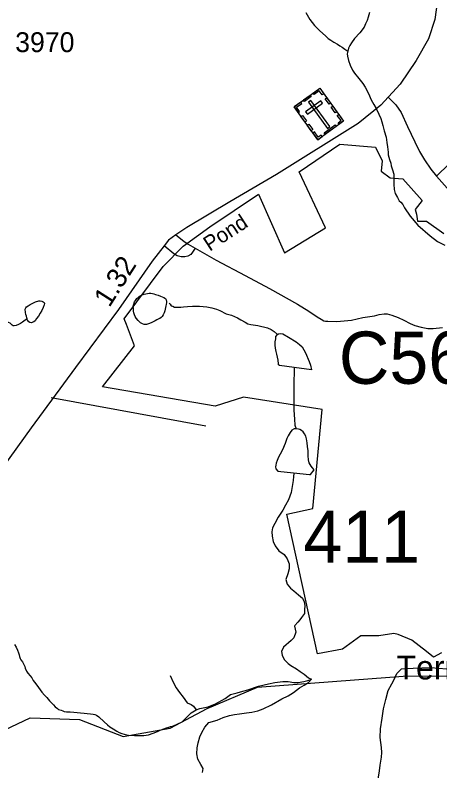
# Model space of a CAD drawing. Extents: x 2001466 to 2224147, y 644118 to 847247.
# Drawn here: x 2073408 to 2076073, y 678756 to 683500 of the extents above; entities that cross this region are included whole.
import ezdxf

# ---------------------------------------------------------------- set-up
doc = ezdxf.new("R2010")
doc.units = 0
for name, color, linetype in [('Exist Boundary Political City Limit New', 7, 'Continuous'), ('Exist Cultural Cemetery CELL', 7, 'Continuous'), ('Exist Hydrographic Creek Single Shore', 7, 'Continuous'), ('Exist Hydrographic Creek Single Shore Label', 7, 'Continuous'), ('Exist Hydrographic Misc Water Feature', 7, 'Continuous'), ('Exist Road Non-System Type 51', 7, 'Continuous'), ('Exist Road Secondary Mileage Hundredths English Label', 7, 'Continuous'), ('Exist Road Secondary Structure Culvert Number Label', 7, 'Continuous'), ('Exist Road Secondary Structure Standard Bridge Number Label', 7, 'Continuous'), ('Exist Road Secondary Type 51 Attributed', 7, 'Continuous'), ('Exist Road Secondary Type 51 Label', 7, 'Continuous'), ('Exist Road Secondary Type 51 Number Label', 7, 'Continuous'), ('Map Preparation Boundary City Limit Buffer Line', 7, 'Continuous')]:
    doc.layers.add(name, color=color, linetype=linetype)

msp = doc.modelspace()

# ---------------------------------------------------------------- linework, layer by layer
at = {"layer": 'Exist Boundary Political City Limit New'}
for points in [[(2076083, 679497.4), (2076033.1, 679468.9), (2075990.2, 679504.5), (2075897.5, 679575.9), (2075811.9, 679611.5), (2075783.4, 679618.6), (2075690.5, 679604.4), (2075576.4, 679604.4), (2075462.2, 679518.8), (2075305.2, 679490.2), (2075112.6, 680367.6), (2075276.8, 680403.2), (2075333.8, 681023.8), (2074841.5, 681102.2), (2074663, 681045.2), (2073956.6, 681166.4), (2074156.4, 681423.2), (2074106.5, 681558.8), (2074093.2, 681593.8), (2074336.1, 681923.1), (2074462.5, 682049.1), (2074630, 682171.6), (2074935, 682376.1), (2075098.4, 682008.1), (2075355.2, 682165), (2075189.9, 682517.1), (2075444.6, 682689.9), (2075669.1, 682671.4), (2075712, 682585.9), (2075704.9, 682521.6), (2075761.9, 682478.9), (2075840.4, 682471.8), (2075961.8, 682336.2), (2075918.9, 682279.1), (2075926, 682250.6)], [(2075926, 682250.6), (2075933.1, 682207.8), (2075990.2, 682207.8), (2076097.2, 682129.4)]]:
    msp.add_lwpolyline(points, dxfattribs=at)
at = {"layer": 'Exist Cultural Cemetery CELL'}
for points in [[(2075158, 682924.2), (2075319.1, 683041.2), (2075468.7, 682835.2), (2075307.6, 682718.2)], [(2075344.6, 683006.1), (2075335.4, 682999.5), (2075316.5, 683025.5), (2075283.7, 683001.7), (2075277.2, 683010.7), (2075319.2, 683041.2)], [(2075217.9, 682967.7), (2075259.9, 682998.2), (2075266.6, 682988.9), (2075224.6, 682958.5)], [(2075378.3, 682940.3), (2075352.9, 682975.4), (2075362.1, 682982), (2075387.5, 682947)], [(2075183.4, 682889.1), (2075192.6, 682895.8), (2075173.7, 682921.9), (2075206.5, 682945.7), (2075200, 682954.7), (2075158, 682924.2)], [(2075231, 682893.1), (2075242, 682878), (2075337.3, 682947.2), (2075326.3, 682962.3)], [(2075263.4, 682964.5), (2075248.3, 682953.6), (2075367.5, 682789.5), (2075382.6, 682800.5)], [(2075417, 682886.9), (2075391.6, 682922), (2075400.8, 682928.7), (2075426.3, 682893.6)], [(2075441.9, 682815.7), (2075435.2, 682825), (2075453, 682837.9), (2075429.2, 682870.6), (2075438.2, 682877.2), (2075468.7, 682835.2)], [(2075227, 682829.1), (2075201.6, 682864.2), (2075210.8, 682870.9), (2075236.2, 682835.8)], [(2075266.5, 682774.7), (2075241, 682809.8), (2075250.3, 682816.5), (2075275.7, 682781.4)], [(2075347.4, 682761.2), (2075416, 682811.1), (2075422.7, 682801.9), (2075354.1, 682752)], [(2075334.4, 682737.6), (2075327.6, 682746.9), (2075309.8, 682734), (2075286.1, 682766.7), (2075277.1, 682760.2), (2075307.6, 682718.2)]]:
    msp.add_lwpolyline(points, close=True, dxfattribs=at)
at = {"layer": 'Exist Hydrographic Creek Single Shore'}
for points in [[(2074381.3, 679024.1), (2074612.4, 679147.5), (2074928.6, 679282.2), (2075869.6, 679351.5), (2077477.6, 679348.4), (2077703.6, 679307.7), (2078094.6, 679309.6)], [(2072829.5, 678435.8), (2072937.5, 678604.1), (2073344.6, 679012.5), (2073502.5, 679088.1), (2073811.5, 679078.6), (2074086.4, 678971.2), (2074381.3, 679024.1)]]:
    msp.add_lwpolyline(points, dxfattribs=at)
at = {"layer": 'Exist Hydrographic Misc Water Feature'}
for points in [[(2075231.2, 683516), (2075257.5, 683473.9), (2075287.2, 683436.1), (2075319.4, 683402.4), (2075355.7, 683370.5), (2075371.9, 683354.3), (2075388.1, 683342.5), (2075407.8, 683330.6), (2075430.2, 683318.7), (2075445.7, 683308.6), (2075459.9, 683298.7), (2075476.3, 683287), (2075496, 683275.1)], [(2075631.5, 683517.3), (2075623.5, 683486.9), (2075617.2, 683467.2), (2075607.5, 683445.1), (2075597.5, 683425.2), (2075571.8, 683388.9), (2075537.8, 683353.1), (2075517.7, 683326.9), (2075507.9, 683308.9), (2075500.1, 683292.7), (2075496, 683275.1)], [(2075496, 683275.1), (2075492.1, 683257), (2075493.9, 683242.9), (2075500.3, 683214.8), (2075510.5, 683186.8), (2075524.3, 683154.8), (2075536.8, 683135), (2075564.7, 683103.2), (2075590.7, 683071.3), (2075604.6, 683047.3), (2075625.2, 683007.3), (2075643, 682969.2), (2075658.8, 682939.3), (2075673.3, 682913.6), (2075691, 682877.6), (2075703.3, 682851.4), (2075709.4, 682829.4), (2075715.6, 682807.8), (2075723.4, 682773.7), (2075735.5, 682733.8), (2075739.6, 682699.9), (2075743.7, 682673.7), (2075747.8, 682639.5), (2075749.8, 682623.3), (2075758, 682593.3), (2075765.8, 682571), (2075767.9, 682553.2)], [(2075767.9, 682553.2), (2075776.1, 682528.9), (2075783.9, 682501.4), (2075784.1, 682477.4), (2075784.3, 682439.2), (2075786.5, 682405.2), (2075792.3, 682381.2), (2075806.6, 682355.1), (2075818.7, 682335.4), (2075828.6, 682325.4), (2075840.7, 682311.4), (2075850.9, 682291.2), (2075887, 682237.5), (2075935, 682181.5), (2076011.3, 682114), (2076057.4, 682079.8), (2076103.7, 682056.2)], [(2074217.9, 681748.2), (2074228.1, 681750.3), (2074239.4, 681752.2), (2074249.5, 681754.3), (2074259.7, 681754.4), (2074269.6, 681752.5), (2074277.8, 681750.5), (2074289.9, 681746.2), (2074305.8, 681742.6), (2074319.6, 681736.4), (2074331.7, 681732.6), (2074341.7, 681726.6), (2074351.8, 681720.6), (2074356.1, 681712.6), (2074357.7, 681702.6), (2074358.1, 681696.5), (2074356.1, 681684.6), (2074354, 681674.4), (2074352, 681664.6), (2074349.7, 681654.4), (2074347.7, 681644.5), (2074344, 681630.5), (2074337.8, 681618.4), (2074330.3, 681608.7), (2074323.7, 681602.4), (2074315.9, 681596.6), (2074310.2, 681592.7), (2074298.1, 681586.4), (2074286, 681580.5), (2074278.2, 681576.4), (2074266.1, 681570.5), (2074252.3, 681564.5), (2074232.2, 681558.2), (2074218.1, 681558.3), (2074208.2, 681562.3), (2074199.8, 681566.4), (2074194.3, 681568), (2074188.1, 681574.2), (2074180.2, 681582.4), (2074168.3, 681597.9), (2074162.3, 681608.1), (2074158, 681618.1), (2074153.9, 681632.1), (2074151.9, 681642.2), (2074150.2, 681660.3), (2074149.8, 681674.1), (2074153.9, 681686.1), (2074157.6, 681700.1), (2074163.5, 681708.1), (2074171.5, 681720.3), (2074179.7, 681728), (2074185.7, 681734), (2074192, 681738.3), (2074205.8, 681744.4), (2074217.9, 681748.2)], [(2073484.4, 681592.9), (2073482.4, 681598.9), (2073478.5, 681610.8), (2073476.2, 681620.9), (2073474, 681633), (2073472.1, 681654.7), (2073474.4, 681662.9), (2073480.1, 681668.9), (2073490.4, 681674.7), (2073501.8, 681683.1), (2073535.9, 681701), (2073556, 681706.9), (2073565.8, 681707.1), (2073575.7, 681705.1), (2073584.1, 681701.1), (2073590, 681696.9), (2073592.1, 681690.9), (2073590, 681681.1), (2073583.9, 681665), (2073575.9, 681645.1), (2073566, 681629.2), (2073554.1, 681611.1), (2073542, 681595.1), (2073534.2, 681580.9), (2073526.4, 681575.1), (2073520.1, 681573.2), (2073510, 681569.1), (2073500.2, 681571), (2073494, 681575.1), (2073486.5, 681584.8), (2073484.4, 681592.9)], [(2074375, 681691.1), (2074380.7, 681684.9), (2074387.3, 681675), (2074397.1, 681673.1), (2074407.1, 681666.8), (2074422.9, 681667.2), (2074435.2, 681667), (2074448.8, 681666.9), (2074464.8, 681669), (2074489, 681671.4), (2074520.7, 681673.5), (2074565, 681673.7), (2074611.2, 681669.5), (2074643, 681661.9), (2074671, 681654), (2074693, 681645.8), (2074733.2, 681625.9), (2074765, 681616.2), (2074803.1, 681600.3), (2074825, 681588.4), (2074851.3, 681572.3), (2074867.5, 681562.5), (2074887.2, 681558.3), (2074931.5, 681550.8), (2074991.1, 681536.9), (2075015.3, 681527.1), (2075033.4, 681515.1), (2075053.5, 681495)], [(2073484.4, 681592.9), (2073470.3, 681584.9), (2073454.3, 681573.1), (2073442.2, 681564.8), (2073430.3, 681558.9), (2073414.3, 681552.8), (2073402.6, 681548.9), (2073396, 681550.7), (2073390.5, 681554.8), (2073384.1, 681561), (2073376.3, 681566.7), (2073366.3, 681570.6), (2073356.5, 681572.5), (2073348.5, 681570.9), (2073338.4, 681566.7), (2073332.3, 681562.8), (2073326.1, 681556.8), (2073318.3, 681550.7), (2073312.2, 681544.7)], [(2075053.5, 681495), (2075061.3, 681499.1), (2075075.2, 681501), (2075087.3, 681499.2), (2075123.4, 681479.1), (2075171.2, 681449.6), (2075191.7, 681431.5), (2075209.7, 681417.4), (2075229.6, 681379.5), (2075253.8, 681325.9), (2075262.2, 681302), (2075267.7, 681273.9), (2075159.9, 681287.4)], [(2075159.9, 681287.4), (2075067.8, 681301.4), (2075061.7, 681305.1), (2075060.2, 681311.1), (2075058, 681333.3), (2075049.8, 681371.1), (2075045.5, 681389.1), (2075041.6, 681409.2), (2075039.5, 681429), (2075039.3, 681448.9), (2075043.2, 681467.3), (2075043.4, 681483.2), (2075053.5, 681495)], [(2075159.9, 681287.4), (2075159.9, 681269.6), (2075158, 681245.5), (2075156, 681213.4), (2075156.6, 681165.4), (2075156.4, 681115.6), (2075156.6, 681071.3), (2075156.8, 681019.4), (2075160.7, 680963.6), (2075163, 680925.6), (2075171.2, 680903.6)], [(2075171.2, 680903.6), (2075167.5, 680903.8), (2075159.3, 680903.4), (2075145.1, 680895.4), (2075133.2, 680879.4), (2075121.3, 680859.3), (2075113.1, 680841.5), (2075101.5, 680811.6), (2075085.5, 680771.4), (2075071.7, 680743.1), (2075061.5, 680725.1), (2075051.8, 680705.1), (2075045.9, 680687.4), (2075043.8, 680675.1), (2075041.8, 680665.3), (2075043.6, 680651.2), (2075055.7, 680637.2), (2075154.2, 680627.6)], [(2075154.2, 680627.6), (2075254.2, 680616.1), (2075261.8, 680616.1), (2075283.7, 680646), (2075273.9, 680658.1), (2075265.7, 680667.8), (2075253.8, 680690), (2075247.9, 680707.9), (2075245.8, 680733.8), (2075247.7, 680765.9), (2075243.6, 680792.1), (2075241.5, 680815.9), (2075235.4, 680840), (2075231.2, 680856), (2075223.3, 680871.8), (2075215.1, 680883.6), (2075205.2, 680893.6), (2075195.2, 680899.6), (2075185.3, 680901.5), (2075171.2, 680903.6)], [(2075154.2, 680627.6), (2075156, 680621.6), (2075154.4, 680603.6), (2075152.1, 680579.6), (2075146.2, 680541.6), (2075140.2, 680503.5), (2075122.8, 680457.5), (2075104.7, 680423.7), (2075088.7, 680393.3), (2075059, 680347.5), (2075036.9, 680309.5), (2075023.3, 680281.2), (2075019.2, 680257.4), (2075021.5, 680229.5), (2075027.2, 680195.4), (2075039.1, 680167.6), (2075063.5, 680137.6), (2075095.7, 680113.6), (2075115.6, 680087.9), (2075127.7, 680055.6), (2075127.9, 680024), (2075119.9, 679991.9), (2075105.8, 679957.9), (2075109.9, 679941.9), (2075116, 679927.6), (2075135.9, 679901.9), (2075156.2, 679885.8), (2075186.3, 679861.8), (2075210.3, 679839.9), (2075222.4, 679816.1), (2075226.3, 679794), (2075224.7, 679766.3), (2075222.8, 679744.3), (2075204.8, 679718.2), (2075194.8, 679703.9), (2075181, 679689.8), (2075163, 679668.2), (2075160.9, 679664), (2075165.2, 679646), (2075169.1, 679625.9), (2075157, 679590), (2075139.2, 679574.1), (2075091.4, 679531.8), (2075079.3, 679505.6), (2075083.4, 679481.9), (2075095.7, 679455.7), (2075121.5, 679429.9), (2075137.3, 679418.2), (2075173.6, 679396), (2075195.6, 679380.2), (2075221.6, 679362.4), (2075249.9, 679340.3), (2075268.2, 679330.6)], [(2073403.8, 679549.1), (2073414.1, 679531.3), (2073423.7, 679513.2), (2073430.1, 679497.2), (2073434, 679483.2), (2073436.2, 679473.2), (2073440.1, 679461.3), (2073444, 679453.4), (2073453.9, 679439.3), (2073461.9, 679423.5), (2073468.4, 679411.5), (2073471.9, 679399.6), (2073479.9, 679381.4), (2073488.3, 679369.6), (2073502.3, 679351.6), (2073512.1, 679339.6), (2073522.1, 679323.5), (2073538.5, 679301.5), (2073554.3, 679279.6), (2073576.7, 679249.5), (2073592.3, 679231.7), (2073606.2, 679215.8), (2073624.7, 679195.6), (2073634.3, 679185.6), (2073648.2, 679169.7), (2073660.3, 679157.7), (2073674.5, 679147.9), (2073680.6, 679141.7), (2073696.6, 679136), (2073707.4, 679131.7), (2073716.5, 679128.1)], [(2075666, 678614.1), (2075669.9, 678622), (2075682, 678664), (2075683.8, 678688), (2075687.7, 678715.8), (2075693.4, 678755.9), (2075699.6, 678791.9), (2075707.4, 678841.8), (2075709.4, 678871.9), (2075707.2, 678901.9), (2075699.2, 678966), (2075701, 679020.1), (2075710.7, 679085.9), (2075720.3, 679146.1), (2075734.2, 679204), (2075749.8, 679260), (2075771.8, 679302.2), (2075789.6, 679338), (2075803.8, 679366.3), (2075831.6, 679396.1)], [(2075831.6, 679396.1), (2075859.7, 679398.4), (2075905.5, 679400.3), (2075959.4, 679402.7), (2076015.4, 679404.8), (2076065.8, 679400.8), (2076115.4, 679397.3)], [(2074379.9, 679353.7), (2074400, 679311.7), (2074418.2, 679277.7), (2074440.4, 679248), (2074462.7, 679217.9), (2074488.3, 679183.6), (2074512.3, 679172.2), (2074526.7, 679161.1), (2074544.7, 679139.7)], [(2074544.7, 679139.7), (2074566.7, 679146.5), (2074618.6, 679158.5), (2074664.5, 679176.7), (2074726.2, 679210.8), (2074760.5, 679234.8), (2074802.1, 679245.1), (2074822.2, 679251), (2074868.3, 679265.1), (2074936.2, 679287.6), (2074998.1, 679301.8), (2075038.1, 679309.9), (2075088.1, 679315.8), (2075122, 679315.9), (2075156, 679310.3), (2075184.1, 679310.1), (2075220, 679316.4), (2075244, 679322.5), (2075268.2, 679330.6)], [(2074583.9, 678744.8), (2074586, 678758.7), (2074587.8, 678770.6), (2074573.4, 678796.7), (2074555.4, 678828.6), (2074547.4, 678862.3), (2074549.7, 678900.5), (2074557.4, 678932.5), (2074567.1, 678970.4), (2074579.2, 678996.6), (2074598.9, 679030.5), (2074622.7, 679058.5), (2074675.1, 679074.9), (2074712.7, 679090.7), (2074752.5, 679103), (2074784.9, 679109), (2074816.6, 679113.1), (2074860.7, 679119.4), (2074892.7, 679123.5), (2074930.6, 679133.6), (2074964.5, 679145.9), (2075016.6, 679169.6), (2075082.4, 679207.9), (2075120.3, 679226.1), (2075154.6, 679248), (2075191.9, 679276.1), (2075222.2, 679294.2), (2075248.3, 679310.5), (2075268.2, 679330.6)], [(2073716.5, 679128.1), (2073730.7, 679126), (2073752.8, 679125.9), (2073776.6, 679123.9), (2073818.4, 679120), (2073840.8, 679118.2), (2073860.5, 679116), (2073880.6, 679114.3), (2073896.8, 679112.2), (2073908.3, 679110.4), (2073918.7, 679104.4), (2073932.9, 679094.2), (2073966.5, 679064.3), (2073988.6, 679044.3), (2074002.4, 679032.5), (2074022.5, 679020.5), (2074046.7, 679004.7), (2074060.6, 678996.5), (2074078.7, 678990.5), (2074093, 678986.7), (2074109, 678982.7), (2074118.8, 678980.8), (2074156.8, 678978.7), (2074181, 678978.7), (2074194.7, 678977), (2074216.7, 678976.9), (2074244.9, 678982.8), (2074274.7, 678992.9), (2074300.5, 679003.1), (2074318.6, 679011), (2074340.7, 679019), (2074350.8, 679023.1), (2074358.8, 679025.2), (2074372.5, 679029.1), (2074382.5, 679035.3)], [(2074382.5, 679035.3), (2074402.6, 679038.7), (2074456.2, 679063.9), (2074513.2, 679120.1), (2074544.7, 679139.7)]]:
    msp.add_lwpolyline(points, dxfattribs=at)
at = {"layer": 'Exist Road Non-System Type 51'}
msp.add_line((2073635.2, 681099.3), (2074605.6, 680921.8), dxfattribs=at)
for points in [[(2076051.6, 682489), (2076131.6, 682566.1), (2076226.5, 682649.1), (2076262, 682699.6), (2076282.8, 682755.9), (2076303.5, 682818.2), (2076306.5, 682883.5), (2076303.5, 682996.2), (2076285.8, 683165.3)], [(2075748.3, 682985.3), (2075796.7, 682936.9), (2075829.3, 682889.4), (2075870.8, 682800.4), (2075915.2, 682705.5), (2075944.9, 682643.2), (2075977.5, 682592.8), (2076016, 682533.5), (2076051.6, 682489)], [(2076051.6, 682489), (2076152.4, 682376.3), (2076217.6, 682311), (2076268, 682272.4), (2076315.4, 682251.7), (2076362.8, 682236.8), (2076437.8, 682224.6), (2076508.1, 682225), (2076591.1, 682227.9)], [(2074417.4, 682120.2), (2074467.7, 682081.3), (2074493.9, 682063.4), (2074536.9, 682037.3)], [(2074536.9, 682037.3), (2074521.2, 682012.1), (2074510.7, 681997.4), (2074490.8, 681987), (2074474, 681982.8), (2074449.9, 681982.8), (2074425.9, 681989.1), (2074403.9, 682001.6), (2074342.9, 682052.1)], [(2074536.9, 682037.3), (2074669.9, 681962.9)], [(2074669.9, 681962.9), (2074851, 681865.4), (2075003.9, 681784.7), (2075179.3, 681685.2), (2075250.5, 681641.2), (2075302.9, 681605.6), (2075328, 681590.9), (2075344.8, 681581.5), (2075355.3, 681578.3), (2075371, 681578.3), (2075426.5, 681577.3), (2075519.7, 681585.6), (2075588.8, 681602.4), (2075663.7, 681612.9), (2075693, 681621.3), (2075723.4, 681625.5), (2075743.2, 681624.4), (2075772.6, 681617.1), (2075812.4, 681602.4), (2075848, 681585.6), (2075887.8, 681564.7), (2075916, 681552.1), (2075955.8, 681540.6), (2075997.7, 681533.3), (2076030.2, 681533.3), (2076088.8, 681538.5)]]:
    msp.add_lwpolyline(points, dxfattribs=at)
at = {"layer": 'Exist Road Secondary Type 51 Attributed'}
for points in [[(2076036.3, 684976.3), (2076044.5, 684745.2), (2076061.1, 684476.4), (2076069, 684204.8), (2076070.6, 683856.6), (2076059.5, 683611.8), (2076042.2, 683472.1), (2076001.1, 683352.1), (2075925.4, 683216.3), (2075824.4, 683067.8), (2075702.9, 682936), (2075560.9, 682819.1), (2075048.1, 682499.4), (2074754.6, 682328.8), (2074484.7, 682167), (2074417.4, 682120.2)], [(2074417.4, 682120.2), (2074371.1, 682088), (2074342.9, 682052.1)], [(2074342.9, 682052.1), (2074267, 681955.4), (2074057.1, 681653), (2073787.3, 681289), (2073509.6, 680908.5), (2073190.8, 680470.3), (2072883.1, 680060.5), (2072717.4, 679831.6), (2072556.5, 679661.8), (2072389.2, 679502.3)]]:
    msp.add_lwpolyline(points, dxfattribs=at)
at = {"layer": 'Map Preparation Boundary City Limit Buffer Line'}
for points in [[(2076083, 679497.4), (2076033.1, 679468.9), (2075990.2, 679504.5), (2075897.5, 679575.9), (2075811.9, 679611.5), (2075783.4, 679618.6), (2075690.5, 679604.4), (2075576.4, 679604.4), (2075462.2, 679518.8), (2075305.2, 679490.2), (2075112.6, 680367.6), (2075276.8, 680403.2), (2075333.8, 681023.8), (2074841.5, 681102.2), (2074663, 681045.2), (2073956.6, 681166.4), (2074156.4, 681423.2), (2074106.5, 681558.8), (2074093.2, 681593.8), (2074336.1, 681923.1), (2074462.5, 682049.1), (2074630, 682171.6), (2074935, 682376.1), (2075098.4, 682008.1), (2075355.2, 682165), (2075189.9, 682517.1), (2075444.6, 682689.9), (2075669.1, 682671.4), (2075712, 682585.9), (2075704.9, 682521.6), (2075761.9, 682478.9), (2075840.4, 682471.8), (2075961.8, 682336.2), (2075918.9, 682279.1), (2075926, 682250.6)], [(2075926, 682250.6), (2075933.1, 682207.8), (2075990.2, 682207.8), (2076097.2, 682129.4)]]:
    msp.add_lwpolyline(points, dxfattribs=at)

# ---------------------------------------------------------------- texts
at = {"layer": 'Exist Hydrographic Creek Single Shore Label'}
msp.add_text('Terrible', height=150, dxfattribs=at).set_placement((2075801.2, 679329.7))
at = {"layer": 'Exist Road Secondary Mileage Hundredths English Label'}
msp.add_text('1.32', height=125, rotation=57.4667, dxfattribs=at).set_placement((2073999.4, 681660.6))
at = {"layer": 'Exist Road Secondary Structure Culvert Number Label'}
msp.add_text('C561', height=328.08, dxfattribs=at).set_placement((2075439.4, 681185.7))
at = {"layer": 'Exist Road Secondary Structure Standard Bridge Number Label'}
msp.add_text('411', height=328.08, dxfattribs=at).set_placement((2075216.6, 680061.9))
at = {"layer": 'Exist Road Secondary Type 51 Label'}
msp.add_text('Pond', height=95, rotation=33.0268, dxfattribs=at).set_placement((2074628.8, 682014.1))
at = {"layer": 'Exist Road Secondary Type 51 Number Label'}
msp.add_text('3970', height=125, dxfattribs=at).set_placement((2073408.5, 683268))

doc.saveas('drawing.dxf')
